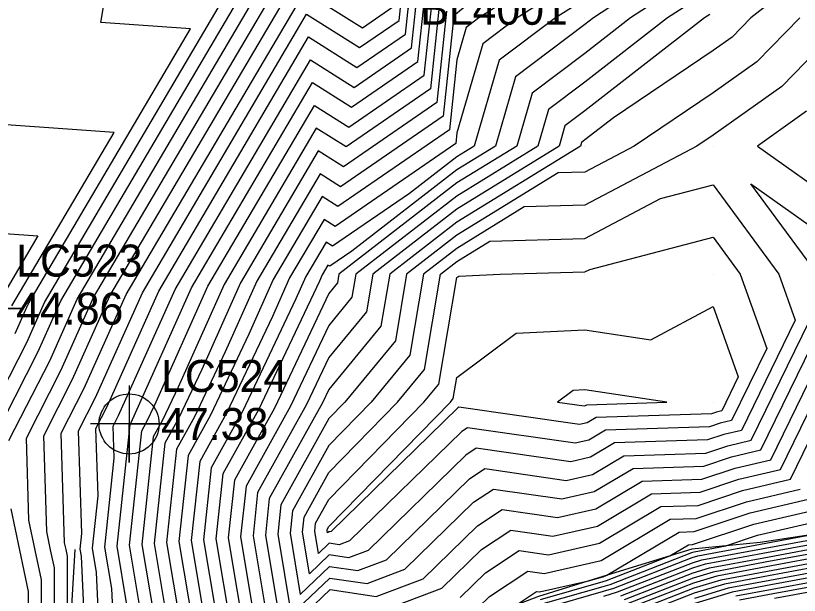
# Model space of a CAD drawing. Extents: x 2188792 to 2191981, y 386090 to 389710.
# Drawn here: x 2190745.7 to 2190806.9, y 388295.1 to 388340.4 of the extents above; entities that cross this region are included whole.
import ezdxf

# ---------------------------------------------------------------- set-up
doc = ezdxf.new("R2010")
doc.units = 0
for name, color, linetype in [('DTM Contours Major', 7, 'Continuous'), ('DTM Contours Minor', 7, 'Continuous'), ('Exist DTM QL2 LIDAR Elevation Point', 7, 'Continuous'), ('Exist DTM Regular Point Underwater CELL', 7, 'Continuous'), ('Exist DTM Regular Point Underwater Cogo Comment', 7, 'Continuous'), ('Exist DTM Regular Point Underwater Cogo Elevation', 7, 'Continuous'), ('Exist DTM Regular Point Underwater Cogo Number', 7, 'Continuous'), ('PH Exist DTM Breakline', 7, 'Continuous')]:
    doc.layers.add(name, color=color, linetype=linetype)

msp = doc.modelspace()

# ---------------------------------------------------------------- linework, layer by layer
at = {"layer": 'DTM Contours Major'}
for points in [[(2190745.223, 388307.239), (2190748.399, 388313.459), (2190750.554, 388318.262), (2190767.848, 388347.649)], [(2190796.478, 388343.937), (2190790.851, 388340.232), (2190790.183, 388339.712), (2190784.767, 388335.646), (2190783.196, 388330.231), (2190780.182, 388328.371), (2190771.973, 388322.023), (2190770.265, 388320.847), (2190770.12, 388320.938), (2190769.674, 388320.179), (2190769.451, 388319.682), (2190764.698, 388309.629), (2190761.917, 388304.627), (2190761.378, 388299.56), (2190763.709, 388285.607)], [(2190752.401, 388289.644), (2190752.058, 388296.931), (2190751.74, 388298.829), (2190752.173, 388302.903), (2190752.006, 388308.168), (2190752.884, 388309.887), (2190756.927, 388318.901), (2190768.606, 388338.745), (2190772.382, 388336.361), (2190776.16, 388338.962), (2190776.553, 388342.664)], [(2190779.376, 388340.772), (2190778.618, 388333.625), (2190771.323, 388328.604), (2190769.363, 388329.842), (2190763.3, 388319.54), (2190760.271, 388312.786), (2190758.455, 388308.946), (2190757.393, 388307.035), (2190756.559, 388299.195), (2190757.994, 388290.607)], [(2190806.939, 388340.232), (2190803.605, 388336.811), (2190800.184, 388334.385), (2190794.013, 388330.231), (2190790.183, 388328.201), (2190788.098, 388328.146), (2190780.182, 388323.261), (2190776.262, 388320.23), (2190775.382, 388315.028), (2190771.435, 388310.229), (2190770.181, 388308.945), (2190766.441, 388302.219), (2190766.197, 388299.926), (2190767.252, 388293.611), (2190770.268, 388296.491), (2190773.169, 388296.062), (2190776.123, 388297.177), (2190781.487, 388302.411), (2190783.037, 388303.436), (2190788.375, 388302.667), (2190790.896, 388303.241), (2190793.936, 388305.055), (2190799.457, 388305.235), (2190801.612, 388305.955), (2190803.918, 388306.494), (2190810.184, 388319.333)], [(2190738.524, 388306.473), (2190741.406, 388317.185), (2190735.3, 388324.084), (2190747.47, 388323.213), (2190744.18, 388317.623), (2190743.915, 388317.031), (2190738.524, 388306.473)], [(2190790.33, 388310.026), (2190796.574, 388310.229), (2190790.183, 388311.186), (2190789.269, 388311.143), (2190788.048, 388310.229), (2190790.111, 388309.932), (2190790.211, 388309.954), (2190790.33, 388310.026)], [(2190784.824, 388294.396), (2190786.399, 388295.437), (2190786.639, 388295.403), (2190790.468, 388296.274), (2190791.574, 388296.592), (2190791.591, 388296.597), (2190791.899, 388296.717), (2190797.541, 388300.085), (2190798.714, 388300.123), (2190803.074, 388301.579), (2190807.741, 388302.672)], [(2190746.766, 388290.232), (2190746.744, 388295.445), (2190746.071, 388298.658), (2190745.393, 388301.895)], [(2190792.987, 388295.108), (2190798.593, 388297.291), (2190799.592, 388297.594), (2190804.061, 388298.43), (2190809.867, 388299.502)], [(2190808.987, 388297.488), (2190804.513, 388296.662), (2190801.069, 388296.018), (2190798.702, 388295.3), (2190794.382, 388293.618)], [(2190808.106, 388295.475), (2190804.965, 388294.895)]]:
    msp.add_lwpolyline(points, dxfattribs=at)
at = {"layer": 'DTM Contours Minor'}
for points in [[(2190745.708, 388315.602), (2190746.729, 388317.879), (2190759.38, 388339.374), (2190752.384, 388339.874), (2190754.732, 388353.828)], [(2190743.867, 388307.053), (2190747.502, 388314.173), (2190749.279, 388318.134), (2190767.697, 388349.43)], [(2190742.51, 388306.867), (2190746.605, 388314.888), (2190748.004, 388318.006), (2190765.334, 388347.454)], [(2190747.783, 388290.117), (2190747.758, 388296.361), (2190747.272, 388298.677), (2190746.784, 388301.01), (2190746.58, 388307.424), (2190749.296, 388312.745), (2190751.828, 388318.39), (2190768, 388345.868)], [(2190790.183, 388345.5), (2190781.895, 388340.232), (2190780.916, 388339.497), (2190780.182, 388336.965), (2190779.602, 388331.49), (2190770.9, 388325.501), (2190769.666, 388326.28), (2190765.85, 388319.796), (2190763.943, 388315.544), (2190760.952, 388309.219), (2190759.202, 388306.072), (2190758.487, 388299.341), (2190760.369, 388288.078)], [(2190748.8, 388290.001), (2190748.771, 388297.277), (2190748.474, 388298.696), (2190748.174, 388300.125), (2190747.936, 388307.61), (2190750.193, 388312.03), (2190753.103, 388318.518), (2190768.151, 388344.088)], [(2190790.183, 388343.597), (2190784.889, 388340.232), (2190782.2, 388338.213), (2190780.182, 388331.258), (2190780.093, 388330.423), (2190770.688, 388323.95), (2190769.817, 388324.499), (2190767.125, 388319.924), (2190765.779, 388316.924), (2190762.201, 388309.356), (2190760.107, 388305.59), (2190759.45, 388299.414), (2190761.556, 388286.813)], [(2190751.25, 388290.145), (2190750.87, 388298.196), (2190750.777, 388298.756), (2190750.904, 388299.959), (2190750.65, 388307.982), (2190751.987, 388310.601), (2190755.652, 388318.773), (2190768.454, 388340.526), (2190772.593, 388337.912), (2190775.669, 388340.029), (2190775.988, 388343.042)], [(2190797.626, 388342.79), (2190793.741, 388340.232), (2190790.183, 388337.465), (2190786.051, 388334.363), (2190784.852, 388330.231), (2190780.182, 388327.349), (2190770.977, 388320.23), (2190770.862, 388319.549), (2190770.181, 388318.721), (2190765.947, 388309.766), (2190762.821, 388304.145), (2190762.342, 388299.633), (2190764.418, 388287.208), (2190770.353, 388292.875), (2190776.062, 388292.031), (2190781.874, 388294.224), (2190782.716, 388295.046), (2190785.727, 388297.037), (2190786.986, 388296.856), (2190791.445, 388297.87), (2190796.82, 388301.079), (2190798.863, 388301.145), (2190802.782, 388302.454), (2190806.976, 388303.436)], [(2190807.071, 388343.346), (2190803.123, 388340.232), (2190801.672, 388338.743), (2190800.184, 388337.687), (2190792.396, 388332.444), (2190790.183, 388330.723), (2190789.901, 388330.512), (2190789.82, 388330.231), (2190780.182, 388324.283), (2190774.941, 388320.23), (2190774.252, 388316.159), (2190770.181, 388311.208), (2190769.692, 388310.176), (2190765.536, 388302.7), (2190765.233, 388299.853), (2190766.543, 388292.01), (2190770.29, 388295.587), (2190773.892, 388295.054), (2190777.561, 388296.439), (2190781.794, 388300.569), (2190783.709, 388301.836), (2190788.028, 388301.214), (2190791.033, 388301.898), (2190794.657, 388304.061), (2190799.309, 388304.213), (2190801.904, 388305.08), (2190804.683, 388305.73), (2190810.184, 388317.002)], [(2190749.818, 388289.886), (2190749.784, 388298.193), (2190749.675, 388298.715), (2190749.565, 388299.24), (2190749.293, 388307.796), (2190751.09, 388311.316), (2190754.378, 388318.645), (2190768.303, 388342.307), (2190772.805, 388339.464), (2190775.177, 388341.097)], [(2190753.553, 388289.143), (2190753.245, 388295.666), (2190752.704, 388298.902), (2190753.442, 388305.847), (2190753.363, 388308.354), (2190753.781, 388309.173), (2190758.202, 388319.029), (2190768.757, 388336.965), (2190772.17, 388334.809), (2190776.652, 388337.894), (2190777.117, 388342.285)], [(2190782.414, 388342.464), (2190779.94, 388340.394), (2190779.11, 388332.558), (2190771.111, 388327.052), (2190769.514, 388328.061), (2190764.575, 388319.668), (2190762.107, 388314.165), (2190759.704, 388309.082), (2190758.298, 388306.553), (2190757.523, 388299.268), (2190759.181, 388289.343)], [(2190754.432, 388294.401), (2190753.668, 388298.976), (2190754.678, 388308.479), (2190754.71, 388308.536), (2190754.763, 388308.649), (2190759.476, 388319.157), (2190768.909, 388335.184), (2190771.958, 388333.258), (2190777.144, 388336.827), (2190777.682, 388341.907)], [(2190790.183, 388341.694), (2190787.882, 388340.232), (2190783.484, 388336.93), (2190781.54, 388330.231), (2190780.182, 388329.393), (2190776.483, 388326.533), (2190770.476, 388322.398), (2190769.969, 388322.719), (2190768.399, 388320.051), (2190767.615, 388318.303), (2190763.45, 388309.492), (2190761.012, 388305.108), (2190760.414, 388299.487), (2190762.743, 388285.549)], [(2190798.773, 388341.642), (2190796.631, 388340.232), (2190790.183, 388335.217), (2190787.334, 388333.079), (2190786.508, 388330.231), (2190780.182, 388326.327), (2190772.298, 388320.23), (2190771.992, 388318.419), (2190770.181, 388316.217), (2190767.195, 388309.902), (2190763.726, 388303.664), (2190763.306, 388299.707), (2190765.126, 388288.809)], [(2190755.619, 388293.137), (2190754.632, 388299.049), (2190755.583, 388307.998), (2190755.958, 388308.672), (2190756.599, 388310.028), (2190760.751, 388319.285), (2190769.06, 388333.403), (2190771.747, 388331.707), (2190777.635, 388335.76), (2190778.246, 388341.529)], [(2190778.811, 388341.15), (2190778.127, 388334.692), (2190771.535, 388330.155), (2190769.212, 388331.622), (2190762.026, 388319.412), (2190758.435, 388311.407), (2190757.207, 388308.809), (2190756.488, 388307.516), (2190755.595, 388299.122), (2190756.807, 388291.872)], [(2190799.92, 388340.495), (2190799.52, 388340.232), (2190790.183, 388332.97), (2190788.618, 388331.796), (2190788.164, 388330.231), (2190780.182, 388325.305), (2190773.62, 388320.23), (2190773.122, 388317.289), (2190770.181, 388313.713), (2190768.444, 388310.039), (2190764.631, 388303.182), (2190764.269, 388299.78), (2190765.835, 388290.41)], [(2190810.184, 388339.647), (2190805.537, 388334.878), (2190800.184, 388331.083), (2190798.918, 388330.231), (2190790.183, 388325.602), (2190785.429, 388325.477), (2190780.182, 388322.239), (2190777.584, 388320.23), (2190776.512, 388313.898), (2190773.495, 388310.229), (2190770.181, 388306.836), (2190767.345, 388301.737), (2190767.161, 388299.999), (2190767.961, 388295.212), (2190770.247, 388297.395), (2190772.446, 388297.07), (2190774.686, 388297.915), (2190781.179, 388304.252), (2190782.365, 388305.036), (2190788.722, 388304.12), (2190790.759, 388304.584), (2190793.215, 388306.049), (2190799.606, 388306.257), (2190801.32, 388306.83), (2190803.153, 388307.259), (2190808.817, 388318.863)], [(2190807.469, 388332.946), (2190803.64, 388330.231), (2190810.184, 388325.578)], [(2190745.455, 388317.751), (2190753.425, 388331.294), (2190741.364, 388332.156)], [(2190768.124, 388300.072), (2190768.25, 388301.256), (2190770.181, 388304.727), (2190775.554, 388310.229), (2190777.643, 388312.768), (2190778.905, 388320.23), (2190780.182, 388321.217), (2190782.76, 388322.808), (2190790.183, 388323.002), (2190796.08, 388326.128), (2190800.184, 388327.193), (2190805.314, 388320.23), (2190806.595, 388316.64), (2190802.389, 388308.024), (2190801.027, 388307.705), (2190799.755, 388307.28), (2190792.493, 388307.043), (2190790.622, 388305.926), (2190789.07, 388305.573), (2190781.692, 388306.635), (2190780.872, 388306.093), (2190773.248, 388298.653), (2190771.723, 388298.078), (2190770.226, 388298.299), (2190768.669, 388296.813), (2190768.124, 388300.072)], [(2190808.33, 388320.23), (2190803.139, 388327.275), (2190810.184, 388322.267)], [(2190769.088, 388300.145), (2190769.155, 388300.774), (2190770.181, 388302.618), (2190777.614, 388310.229), (2190778.773, 388311.638), (2190780.182, 388319.964), (2190780.334, 388320.078), (2190783.565, 388320.23), (2190790.183, 388320.403), (2190790.55, 388320.598), (2190800.184, 388323.1), (2190802.298, 388320.23), (2190804.372, 388314.418), (2190801.624, 388308.788), (2190800.735, 388308.58), (2190799.903, 388308.302), (2190791.772, 388308.037), (2190790.485, 388307.269), (2190789.417, 388307.026), (2190781.02, 388308.235), (2190780.565, 388307.934), (2190771.81, 388299.391), (2190771, 388299.086), (2190770.205, 388299.203), (2190769.378, 388298.414), (2190769.088, 388300.145)], [(2190770.052, 388300.218), (2190770.06, 388300.292), (2190770.181, 388300.51), (2190779.674, 388310.229), (2190779.903, 388310.508), (2190780.182, 388312.154), (2190784.801, 388315.61), (2190790.183, 388315.863), (2190795.318, 388315.095), (2190800.184, 388317.703), (2190802.149, 388312.195), (2190800.86, 388309.553), (2190800.442, 388309.455), (2190800.052, 388309.325), (2190791.051, 388309.032), (2190790.348, 388308.612), (2190789.764, 388308.479), (2190780.347, 388309.835), (2190780.257, 388309.775), (2190770.373, 388300.13), (2190770.277, 388300.094), (2190770.183, 388300.107), (2190770.086, 388300.014), (2190770.052, 388300.218)], [(2190774.615, 388294.047), (2190778.999, 388295.701), (2190782.102, 388298.728), (2190784.382, 388300.236), (2190787.681, 388299.761), (2190791.17, 388300.556), (2190795.378, 388303.067), (2190799.16, 388303.19), (2190802.197, 388304.205), (2190805.447, 388304.965), (2190810.184, 388314.671)], [(2190780.437, 388294.962), (2190782.409, 388296.887), (2190785.054, 388298.637), (2190787.333, 388298.308), (2190791.307, 388299.213), (2190796.099, 388302.073), (2190799.011, 388302.168), (2190802.489, 388303.33), (2190806.212, 388304.201), (2190810.184, 388312.34)], [(2190786.717, 388294.814), (2190791.594, 388296.216), (2190791.87, 388296.299), (2190796.806, 388298.221), (2190798.263, 388299.091), (2190798.565, 388299.1), (2190803.367, 388300.704), (2190808.505, 388301.907)], [(2190786.926, 388294.492), (2190791.613, 388295.839), (2190792.149, 388296.001), (2190798.528, 388298.485), (2190798.706, 388298.539), (2190801.187, 388299.004), (2190803.659, 388299.829), (2190809.27, 388301.143)], [(2190787.135, 388294.17), (2190791.633, 388295.463), (2190792.428, 388295.704), (2190798.549, 388298.087), (2190799.001, 388298.224), (2190803.881, 388299.137), (2190807.914, 388299.882)], [(2190791.653, 388295.086), (2190792.707, 388295.406), (2190798.571, 388297.689), (2190799.297, 388297.909), (2190803.971, 388298.784), (2190810.043, 388299.904)], [(2190793.266, 388294.81), (2190798.615, 388296.893), (2190799.888, 388297.279), (2190804.152, 388298.077), (2190809.691, 388299.099)], [(2190809.515, 388298.696), (2190804.242, 388297.723), (2190800.183, 388296.963), (2190798.636, 388296.495), (2190793.545, 388294.512)], [(2190809.339, 388298.294), (2190804.332, 388297.37), (2190800.478, 388296.648), (2190798.658, 388296.096), (2190793.824, 388294.214)], [(2190809.163, 388297.891), (2190804.423, 388297.016), (2190800.774, 388296.333), (2190798.68, 388295.698), (2190794.103, 388293.916)], [(2190808.811, 388297.085), (2190804.603, 388296.309), (2190801.365, 388295.703), (2190798.723, 388294.902)], [(2190808.635, 388296.683), (2190804.694, 388295.955), (2190801.66, 388295.388), (2190798.745, 388294.504)], [(2190808.459, 388296.28), (2190804.784, 388295.602), (2190801.955, 388295.073)], [(2190808.283, 388295.877), (2190804.874, 388295.248), (2190802.251, 388294.757)]]:
    msp.add_lwpolyline(points, dxfattribs=at)
at = {"layer": 'Exist DTM QL2 LIDAR Elevation Point'}
for p, q in [((2190780.182, 388340.232), (2190780.182, 388340.232)), ((2190790.183, 388340.232), (2190790.183, 388340.232)), ((2190800.184, 388340.232), (2190800.184, 388340.232)), ((2190780.182, 388330.231), (2190780.182, 388330.231)), ((2190790.183, 388330.231), (2190790.183, 388330.231)), ((2190800.184, 388330.231), (2190800.184, 388330.231)), ((2190770.181, 388320.23), (2190770.181, 388320.23)), ((2190780.182, 388320.23), (2190780.182, 388320.23)), ((2190790.183, 388320.23), (2190790.183, 388320.23)), ((2190800.184, 388320.23), (2190800.184, 388320.23)), ((2190770.181, 388310.229), (2190770.181, 388310.229)), ((2190780.182, 388310.229), (2190780.182, 388310.229)), ((2190790.183, 388310.229), (2190790.183, 388310.229)), ((2190800.184, 388310.229), (2190800.184, 388310.229)), ((2190770.181, 388300.228), (2190770.181, 388300.228))]:
    msp.add_line(p, q, dxfattribs=at)
at = {"layer": 'Exist DTM Regular Point Underwater CELL'}
for points in [[(2190743.284, 388320.533), (2190743.284, 388314.533), (2190743.284, 388317.533), (2190746.284, 388317.533), (2190740.284, 388317.533)], [(2190754.596, 388311.523), (2190754.596, 388305.523), (2190754.596, 388308.523), (2190757.596, 388308.523), (2190751.596, 388308.523)]]:
    msp.add_lwpolyline(points, dxfattribs=at)
msp.add_circle((2190754.596, 388308.523), 2.344, dxfattribs=at)
at = {"layer": 'PH Exist DTM Breakline'}
for points in [[(2190817.404, 388301.67), (2190810.184, 388300.228), (2190803.849, 388299.261), (2190798.513, 388298.745), (2190791.573, 388296.617), (2190786.557, 388295.061), (2190782.945, 388293.674)], [(2190750.373, 388298.726), (2190749.838, 388289.884), (2190749.969, 388290.702)]]:
    msp.add_lwpolyline(points, dxfattribs=at)

# ---------------------------------------------------------------- texts
at = {"layer": 'Exist DTM Regular Point Underwater Cogo Comment'}
msp.add_text('*BL4001', height=2.5, dxfattribs=at).set_placement((2190776.019, 388339.697))
at = {"layer": 'Exist DTM Regular Point Underwater Cogo Elevation'}
for s, p in [('44.86', (2190745.784, 388316.283)), ('47.38', (2190757.096, 388307.273))]:
    msp.add_text(s, height=2.5, dxfattribs=at).set_placement(p)
at = {"layer": 'Exist DTM Regular Point Underwater Cogo Number'}
for s, p in [('LC523', (2190745.784, 388320.033)), ('LC524', (2190757.096, 388311.023))]:
    msp.add_text(s, height=2.5, dxfattribs=at).set_placement(p)

doc.saveas('drawing.dxf')
